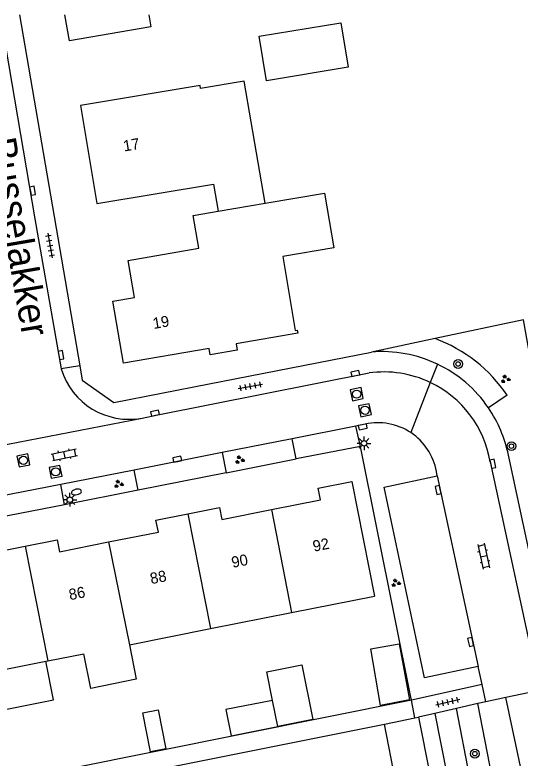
# Model space of a CAD drawing. Extents: x 137999 to 141000, y 397500 to 400501.
# Drawn here: x 138723.1 to 138768.8, y 400432.7 to 400500 of the extents above; entities that cross this region are included whole.
import ezdxf

# ---------------------------------------------------------------- set-up
doc = ezdxf.new("R2010")
doc.units = 0
for name, color, linetype in [('gg-afsc-erfafscheiding', 7, 'Continuous'), ('gg-anno-huisnummerreeks BGT', 7, 'Continuous'), ('gg-anno-openbare ruimte label', 7, 'Continuous'), ('gg-bbg-gedigitaliseerde bebouwing', 7, 'Continuous'), ('gg-bbg-gedigitaliseerde bijgebouw', 7, 'Continuous'), ('gg-bbg-hoofdgebouw', 7, 'Continuous'), ('gg-bbg-luifel en loopbrug', 7, 'Continuous'), ('gg-bbg-tussenscheiding', 7, 'Continuous'), ('gg-knt-verharding', 7, 'Continuous'), ('gg-knt-verharding nz', 7, 'Continuous'), ('gt-grn-groengrens', 7, 'Continuous'), ('gt-grn-weggrens', 7, 'Continuous'), ('gt-symb-boom', 7, 'Continuous'), ('gt-symb-brandkraan', 7, 'Continuous'), ('gt-symb-groenvak', 7, 'Continuous'), ('gt-symb-klinker verharding', 7, 'Continuous'), ('gt-symb-kolk', 7, 'Continuous'), ('gt-symb-lichtmast', 7, 'Continuous'), ('gt-symb-rioolschacht', 7, 'Continuous'), ('gt-symb-tegel verharding', 7, 'Continuous')]:
    doc.layers.add(name, color=color, linetype=linetype)

# ---------------------------------------------------------------- blocks, each defined once
blk = doc.blocks.new('gt0-RS')
at = {"layer": 'gt-symb-rioolschacht'}
blk.add_lwpolyline([(-0.5, -0.5), (0.5, -0.5), (0.5, 0.5), (-0.5, 0.5)], close=True, dxfattribs=at)
blk.add_circle((0, 0), 0.375, dxfattribs=at)
blk = doc.blocks.new('gt0-KOLK')
at = {"layer": 'gt-symb-kolk'}
blk.add_lwpolyline([(0, 0), (0.375, 0), (0.375, 0.4), (-0.375, 0.4), (-0.375, 0), (0, 0)], dxfattribs=at)
blk = doc.blocks.new('gt0-GRVAK')
at = {"layer": 'gt-symb-groenvak'}
for p, q in [((-0.11, 0.189), (-0.228, 0.24)), ((-0.182, 0.153), (0.088, 0.153)), ((-0.091, 0.211), (-0.156, 0.322)), ((-0.047, 0.214), (-0.047, 0.393)), ((-0.004, 0.211), (0.061, 0.322)), ((0.015, 0.189), (0.133, 0.24)), ((0.262, -0.052), (0.197, 0.059)), ((0.305, -0.049), (0.305, 0.13)), ((0.349, -0.052), (0.414, 0.059)), ((-0.245, -0.228), (-0.363, -0.177)), ((-0.318, -0.264), (-0.047, -0.264)), ((-0.226, -0.206), (-0.291, -0.095)), ((-0.183, -0.203), (-0.183, -0.024)), ((-0.139, -0.206), (-0.074, -0.095)), ((-0.12, -0.228), (-0.002, -0.177)), ((0.243, -0.074), (0.125, -0.023)), ((0.17, -0.11), (0.441, -0.11)), ((0.368, -0.074), (0.486, -0.023))]:
    blk.add_line(p, q, dxfattribs=at)
blk = doc.blocks.new('gt0-BOOM')
at = {"layer": 'gt-symb-boom'}
for radius in [0.4, 0.2]:
    blk.add_circle((0, 0), radius, dxfattribs=at)
blk = doc.blocks.new('gt0-TEG1')
at = {"layer": 'gt-symb-tegel verharding'}
for p, q in [((-1.125, 0), (1.125, 0)), ((-0.9, -0.25), (-0.9, 0.25)), ((-0.45, -0.25), (-0.45, 0.25)), ((0, -0.25), (0, 0.25)), ((0.45, -0.25), (0.45, 0.25)), ((0.9, -0.25), (0.9, 0.25))]:
    blk.add_line(p, q, dxfattribs=at)
blk = doc.blocks.new('gt0-LMAST')
at = {"layer": 'gt-symb-lichtmast'}
for p, q in [((-0.182, 0.173), (-0.447, 0.438)), ((-0.005, 0.246), (-0.005, 0.621)), ((0.172, 0.173), (0.437, 0.438)), ((-0.255, -0.004), (-0.63, -0.004)), ((-0.182, -0.181), (-0.447, -0.446)), ((-0.005, -0.254), (-0.005, -0.629)), ((0.437, -0.446), (0.172, -0.181)), ((0.245, -0.004), (0.62, -0.004))]:
    blk.add_line(p, q, dxfattribs=at)
blk.add_circle((-0.005, -0.004), 0.25, dxfattribs=at)
blk = doc.blocks.new('gt0-KL1')
at = {"layer": 'gt-symb-klinker verharding'}
for p, q in [((-1.15, 0.3), (1.15, 0.3)), ((-1, -0.3), (-1, 0.3)), ((-0.5, 0.3), (-0.5, 0.45)), ((0, -0.3), (0, 0.3)), ((0.5, 0.3), (0.5, 0.45)), ((1, -0.3), (1, 0.3)), ((-1.15, -0.3), (1.15, -0.3)), ((-0.5, -0.45), (-0.5, -0.3)), ((0.5, -0.45), (0.5, -0.3))]:
    blk.add_line(p, q, dxfattribs=at)
blk = doc.blocks.new('gt0-BR')
at = {"layer": 'gt-symb-brandkraan'}
for centre, radius, start, end in [((-0.244, 0), 0.206, 107.56694, 252.43307), ((0.599, -2.664), 3, 106.89205, 107.56694), ((0, -0.691), 0.938, 73.10799, 106.89205), ((-0.599, -2.664), 3, 72.43309, 73.10799), ((0.244, 0), 0.206, 287.56695, 72.43309), ((0.599, 2.664), 3, 252.43307, 253.10797), ((0, 0.691), 0.938, 253.10797, 286.89206), ((-0.599, 2.664), 3, 286.89206, 287.56695)]:
    blk.add_arc(centre, radius, start, end, dxfattribs=at)

msp = doc.modelspace()

# ---------------------------------------------------------------- linework, layer by layer
at = {"layer": 'gg-afsc-erfafscheiding'}
for p, q in [((138761.121, 400470.685), (138755.351, 400469.462)), ((138740.666, 400466.581), (138755.351, 400469.462)), ((138758.946, 400438.056), (138754.379, 400460.924)), ((138742.209, 400458.531), (138748.545, 400459.805)), ((138734.253, 400456.947), (138727.587, 400455.632)), ((138758.946, 400438.056), (138758.978, 400437.93))]:
    msp.add_line(p, q, dxfattribs=at)
for points in [[(138770.979, 400461.909), (138769.117, 400472.381), (138761.121, 400470.685)], [(138758.978, 400437.93), (138728.017, 400431.728), (138728.333, 400430.13), (138756.533, 400435.778)]]:
    msp.add_lwpolyline(points, dxfattribs=at)
at = {"layer": 'gg-bbg-gedigitaliseerde bebouwing'}
for p, q in [((138748.131, 400445.867), (138755.635, 400447.354)), ((138740.805, 400444.415), (138748.131, 400445.867)), ((138733.448, 400442.957), (138740.805, 400444.415)), ((138726.082, 400441.497), (138729.335, 400442.142)), ((138718.927, 400440.079), (138725.897, 400441.46)), ((138725.897, 400441.46), (138726.082, 400441.497))]:
    msp.add_line(p, q, dxfattribs=at)
msp.add_lwpolyline([(138733.448, 400442.957), (138734.074, 400439.833), (138729.962, 400439.009), (138729.335, 400442.142)], dxfattribs=at)
at = {"layer": 'gg-bbg-gedigitaliseerde bijgebouw'}
msp.add_line((138746.874, 400435.55), (138746.405, 400437.92), dxfattribs=at)
for points in [[(138745.859, 400494.014), (138745.188, 400498.057), (138752.585, 400499.284), (138753.255, 400495.254), (138745.859, 400494.014)], [(138746.405, 400437.92), (138742.19, 400437.085), (138742.659, 400434.715), (138746.874, 400435.55)]]:
    msp.add_lwpolyline(points, dxfattribs=at)
at = {"layer": 'gg-bbg-hoofdgebouw'}
msp.add_line((138729.013, 400491.78), (138730.497, 400482.917), dxfattribs=at)
for points in [[(138735.213, 400500), (138735.403, 400498.918), (138728.017, 400497.652), (138727.614, 400500)], [(138745.737, 400482.936), (138743.851, 400493.991), (138739.899, 400493.318), (138739.849, 400493.614), (138729.013, 400491.78)], [(138730.497, 400482.917), (138741.077, 400484.683), (138741.486, 400482.211)], [(138745.737, 400482.936), (138751.096, 400483.85), (138751.948, 400478.917), (138747.325, 400478.128)], [(138740.676, 400469.788), (138732.919, 400468.456), (138731.955, 400474.074), (138733.916, 400474.41), (138733.341, 400477.762), (138739.747, 400478.861), (138739.237, 400481.827), (138741.486, 400482.211)], [(138747.325, 400478.128), (138748.469, 400471.425), (138748.637, 400471.458), (138748.688, 400471.163), (138743.119, 400470.207), (138743.215, 400469.645), (138740.773, 400469.226), (138740.676, 400469.788)], [(138746.306, 400455.199), (138750.759, 400456.085), (138750.539, 400457.147), (138753.59, 400457.754), (138755.635, 400447.354)], [(138731.572, 400452.267), (138736.073, 400453.16), (138735.841, 400454.232), (138738.734, 400454.808)], [(138738.734, 400454.808), (138741.614, 400455.382), (138741.828, 400454.309), (138746.306, 400455.199)], [(138724.025, 400451.884), (138726.914, 400452.46), (138727.119, 400451.383), (138731.572, 400452.267)], [(138716.858, 400449.345), (138721.342, 400450.243), (138721.131, 400451.307), (138724.025, 400451.884)]]:
    msp.add_lwpolyline(points, dxfattribs=at)
at = {"layer": 'gg-bbg-luifel en loopbrug'}
for p, q in [((138756.533, 400435.778), (138759.298, 400436.332)), ((138759.298, 400436.332), (138759.63, 400436.399)), ((138759.63, 400436.399), (138760.644, 400431.228))]:
    msp.add_line(p, q, dxfattribs=at)
for points in [[(138756.186, 400437.448), (138755.316, 400442.602), (138757.879, 400443.035), (138758.801, 400437.97), (138756.186, 400437.448)], [(138718.927, 400440.079), (138719.621, 400436.581), (138726.59, 400437.962), (138725.897, 400441.46)], [(138746.405, 400437.92), (138745.891, 400440.513), (138749.072, 400441.144), (138750.056, 400436.181), (138746.874, 400435.55)], [(138735.363, 400433.251), (138734.656, 400436.779), (138736.053, 400437.059), (138736.76, 400433.531), (138735.363, 400433.251)], [(138760.644, 400431.228), (138757.544, 400430.62), (138756.533, 400435.778)]]:
    msp.add_lwpolyline(points, dxfattribs=at)
at = {"layer": 'gg-bbg-tussenscheiding'}
for p, q in [((138741.486, 400482.211), (138745.737, 400482.936)), ((138738.734, 400454.808), (138740.805, 400444.415)), ((138746.306, 400455.199), (138748.131, 400445.867)), ((138731.572, 400452.267), (138733.448, 400442.957)), ((138724.025, 400451.884), (138726.082, 400441.497))]:
    msp.add_line(p, q, dxfattribs=at)
at = {"layer": 'gg-knt-verharding'}
for p, q in [((138723.516, 400500), (138728.954, 400468.221)), ((138754.786, 400462.931), (138753.943, 400462.764)), ((138754.379, 400460.924), (138753.943, 400462.764)), ((138748.176, 400461.618), (138741.846, 400460.361)), ((138748.545, 400459.805), (138748.176, 400461.618)), ((138754.379, 400460.924), (138748.545, 400459.805)), ((138741.846, 400460.361), (138742.209, 400458.531)), ((138766.111, 400459.523), (138770.558, 400438.805)), ((138772.241, 400439.166), (138767.748, 400460.133)), ((138733.877, 400458.783), (138727.246, 400457.474)), ((138734.253, 400456.947), (138733.877, 400458.783)), ((138742.209, 400458.531), (138734.253, 400456.947)), ((138761.316, 400458.26), (138761.233, 400458.645)), ((138727.587, 400455.632), (138727.246, 400457.474)), ((138727.587, 400455.632), (138719.273, 400454.013)), ((138765.367, 400439.367), (138765.018, 400440.997)), ((138765.367, 400439.367), (138758.978, 400437.93)), ((138765.705, 400437.792), (138765.367, 400439.367)), ((138770.558, 400438.805), (138767.509, 400438.169)), ((138767.509, 400438.169), (138765.705, 400437.792)), ((138769.789, 400427.475), (138767.509, 400438.169)), ((138764.986, 400437.627), (138763.059, 400437.185)), ((138765.705, 400437.792), (138764.986, 400437.627)), ((138761.094, 400436.735), (138759.63, 400436.399)), ((138763.059, 400437.185), (138761.094, 400436.735))]:
    msp.add_line(p, q, dxfattribs=at)
for points in [[(138721.754, 400500), (138724.9, 400481.52), (138727.281, 400467.935)], [(138728.954, 400468.221), (138729.177, 400466.918), (138732.031, 400464.887), (138740.666, 400466.581)], [(138734.606, 400463.485), (138736.02, 400463.792), (138755.139, 400467.569)], [(138765.018, 400440.997), (138760.162, 400439.951), (138756.512, 400457.225), (138761.316, 400458.26)]]:
    msp.add_lwpolyline(points, dxfattribs=at)
for centre, radius, start, end in [((138756.317, 400457.851), 11.651, 64.51044, 94.75511), ((138756.321, 400457.847), 11.653, 34.29551, 64.53665), ((138733.413, 400469.776), 6.403, 196.70632, 280.7356), ((138756.479, 400457.896), 9.765, 64.47224, 97.88491), ((138756.48, 400457.892), 9.768, 9.61018, 64.48857), ((138756.316, 400457.843), 11.659, 11.32453, 34.29489), ((138755.962, 400457.708), 5.353, 56.37574, 102.68591), ((138755.963, 400457.708), 5.353, 10.07969, 56.38687)]:
    msp.add_arc(centre, radius, start, end, dxfattribs=at)
at = {"layer": 'gg-knt-verharding nz'}
for p, q in [((138753.943, 400462.764), (138748.176, 400461.618)), ((138741.846, 400460.361), (138733.877, 400458.783)), ((138761.316, 400458.26), (138765.018, 400440.997)), ((138727.246, 400457.474), (138718.883, 400455.823))]:
    msp.add_line(p, q, dxfattribs=at)
at = {"layer": 'gt-grn-groengrens'}
for p, q in [((138767.647, 400465.547), (138765.948, 400464.413)), ((138761.094, 400436.735), (138764.771, 400417.945)), ((138765.968, 400422.224), (138763.059, 400437.185))]:
    msp.add_line(p, q, dxfattribs=at)
msp.add_lwpolyline([(138765.968, 400422.224), (138767.157, 400426.475), (138764.986, 400437.627)], dxfattribs=at)
msp.add_arc((138756.391, 400457.963), 13.573, 33.96937, 69.60305, dxfattribs=at)
at = {"layer": 'gt-grn-weggrens'}
for p, q in [((138761.331, 400468.368), (138760.687, 400466.708)), ((138728.954, 400468.221), (138727.281, 400467.935)), ((138760.687, 400466.708), (138758.926, 400462.166)), ((138718.523, 400460.36), (138734.606, 400463.485)), ((138759.298, 400436.332), (138758.978, 400437.93))]:
    msp.add_line(p, q, dxfattribs=at)

# ---------------------------------------------------------------- block references
at = {"layer": 'gt-symb-boom'}
for p in [(138763.204, 400468.383), (138768.029, 400460.942), (138764.716, 400433.093)]:
    msp.add_blockref('gt0-BOOM', p, dxfattribs=at)
at = {"layer": 'gt-symb-brandkraan', "rotation": 12.06274602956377}
msp.add_blockref('gt0-BR', (138728.661, 400456.792), dxfattribs=at)
at = {"layer": 'gt-symb-groenvak'}
for p in [(138767.476, 400467.014), (138743.422, 400459.704), (138732.466, 400457.508), (138757.558, 400448.548)]:
    msp.add_blockref('gt0-GRVAK', p, dxfattribs=at)
at = {"layer": 'gt-symb-klinker verharding'}
for p, rotation in [((138727.574, 400460.169), 11.770626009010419), ((138765.516, 400450.982), -77.70114483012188)]:
    msp.add_blockref('gt0-KL1', p, dxfattribs=dict(at, rotation=rotation))
at = {"layer": 'gt-symb-kolk'}
for p, rotation in [((138724.488, 400484.039), -80.33049474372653), ((138727.072, 400469.155), -79.98206552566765), ((138753.94, 400467.33), 11.2425257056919), ((138735.81, 400463.744), 12.242859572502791), ((138754.532, 400462.881), -168.75747429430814), ((138737.826, 400459.562), 11.242525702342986), ((138766.157, 400459.305), -77.64517308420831), ((138761.59, 400457.007), 101.95064726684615), ((138764.531, 400443.253), 102.0627460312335)]:
    msp.add_blockref('gt0-KOLK', p, dxfattribs=dict(at, rotation=rotation))
at = {"layer": 'gt-symb-lichtmast'}
for p in [(138754.697, 400461.199), (138728.069, 400456.096)]:
    msp.add_blockref('gt0-LMAST', p, dxfattribs=at)
at = {"layer": 'gt-symb-rioolschacht'}
for p, rotation in [((138754.024, 400465.65), 11.478482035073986), ((138754.78, 400464.197), 12.006708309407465), ((138723.865, 400459.657), 11.130111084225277), ((138726.774, 400458.616), 11.130111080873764)]:
    msp.add_blockref('gt0-RS', p, dxfattribs=dict(at, rotation=rotation))
at = {"layer": 'gt-symb-tegel verharding'}
for p, rotation in [((138726.274, 400479.108), -80.03848340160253), ((138744.404, 400466.362), 10.545734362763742), ((138762.273, 400437.764), 13.007504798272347)]:
    msp.add_blockref('gt0-TEG1', p, dxfattribs=dict(at, rotation=rotation))

# ---------------------------------------------------------------- texts
at = {"layer": 'gg-anno-huisnummerreeks BGT'}
for s, rotation, p in [('17', 9.5, (138732.977, 400487.625)), ('19', 9.7, (138735.657, 400471.551)), ('92', 11.2, (138750.154, 400451.377)), ('90', 11.2, (138742.796, 400449.914)), ('88', 11.2, (138735.427, 400448.445)), ('86', 11.2, (138728.072, 400446.985))]:
    msp.add_text(s, height=1, rotation=rotation, dxfattribs=at).set_placement(p)
at = {"layer": 'gg-anno-openbare ruimte label'}
msp.add_text('Busselakker', height=2.5, rotation=279.8, dxfattribs=at).set_placement((138720.671, 400488.681))

doc.saveas('drawing.dxf')
